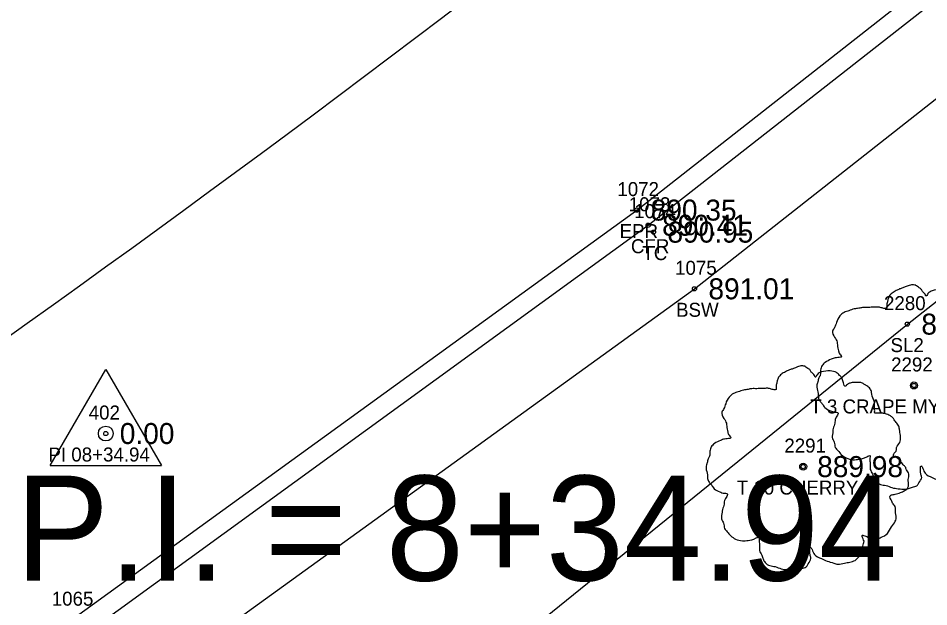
# Model space of a CAD drawing. Extents: x 1622501 to 1626664, y 1117816 to 1121579.
# Drawn here: x 1623494.2 to 1623559.3, y 1118791.1 to 1118833.2 of the extents above; entities that cross this region are included whole.
import ezdxf

# ---------------------------------------------------------------- set-up
doc = ezdxf.new("R2010")
doc.units = 0
for name, color, linetype in [('RD_EX_Conc', 7, 'Continuous'), ('RD_EX_Conc_txCode', 7, 'Continuous'), ('RD_EX_Road', 7, 'Continuous'), ('RD_EX_Road_txCode', 7, 'Continuous'), ('RD_EX_TX_Conc_ELEV', 7, 'Continuous'), ('RD_EX_TX_Road_ELEV', 7, 'Continuous'), ('RD_EX_TX_VEG_ELEV', 7, 'Continuous'), ('RD_EX_VEG', 7, 'Continuous'), ('RD_EX_VEG_txCode', 7, 'Continuous'), ('RD_HC_Cl', 7, 'Continuous'), ('RD_HC_Data', 7, 'Continuous'), ('RD_HC_Survey_ELEV', 7, 'Continuous'), ('RD_HC_txCode', 7, 'Continuous'), ('RD_SMD_Locator', 7, 'Continuous')]:
    doc.layers.add(name, color=color, linetype=linetype)

msp = doc.modelspace()

# ---------------------------------------------------------------- linework, layer by layer
at = {"layer": 'RD_EX_Conc'}
for points in [[(1623283.761, 1118664.167), (1623326.745, 1118688.794), (1623370.205, 1118712.758), (1623413.974, 1118736.474), (1623457.083, 1118761.617), (1623498.83, 1118789.052), (1623539.225, 1118818.399), (1623578.605, 1118849.246), (1623610.287, 1118876.06), (1623617.2, 1118880.675), (1623627.78, 1118883.825), (1623633.909, 1118884.567), (1623640.773, 1118884.032), (1623649.389, 1118881.534), (1623656.998, 1118877.662), (1623663.674, 1118871.908), (1623688.617, 1118845.058), (1623694.116, 1118836.37)], [(1623287.102, 1118659.692), (1623329.453, 1118683.877), (1623372.881, 1118707.9), (1623416.572, 1118731.516), (1623459.835, 1118756.855), (1623502.097, 1118784.616), (1623542.536, 1118813.857), (1623581.966, 1118844.894), (1623613.887, 1118871.887), (1623619.415, 1118875.421), (1623623.688, 1118876.741), (1623623.459, 1118877.275), (1623631.268, 1118878.694), (1623634.056, 1118878.854), (1623639.628, 1118878.454), (1623640.557, 1118883.374)]]:
    msp.add_lwpolyline(points, dxfattribs=at)
at = {"layer": 'RD_EX_Road'}
msp.add_lwpolyline([(1623282.988, 1118665.294), (1623326.108, 1118690.168), (1623369.47, 1118714.084), (1623413.312, 1118737.635), (1623456.355, 1118762.797), (1623498.01, 1118790.21), (1623538.412, 1118819.484), (1623577.719, 1118850.337), (1623609.415, 1118877.294), (1623616.689, 1118881.904), (1623627.606, 1118885.26), (1623634.056, 1118885.78), (1623640.822, 1118885.362), (1623649.781, 1118882.397), (1623657.444, 1118878.352), (1623664.357, 1118872.554), (1623689.274, 1118845.674), (1623694.989, 1118836.791)], dxfattribs=at)
at = {"layer": 'RD_EX_VEG'}
msp.add_lwpolyline([(1623521.176, 1118767.401), (1623524.275, 1118784.229), (1623557.752, 1118811.333), (1623567.718, 1118819.167), (1623589.369, 1118837.784), (1623606.677, 1118849.462), (1623639.35, 1118859.652), (1623649.623, 1118844.55), (1623647.172, 1118821.044), (1623623.608, 1118805.437), (1623551.43, 1118765.667)], dxfattribs=at)
for centre, radius in [((1623558.221, 1118806.949), 0.25), ((1623558.208, 1118806.93), 0.0001), ((1623550.307, 1118801.151), 0.25), ((1623550.295, 1118801.132), 0.0001)]:
    msp.add_circle(centre, radius, dxfattribs=at)
for points in [[(1623558.353, 1118814.116), (1623558.053, 1118814.141), (1623557.728, 1118814.041), (1623557.478, 1118813.941), (1623557.253, 1118813.866), (1623557.028, 1118813.766), (1623556.728, 1118813.591), (1623556.503, 1118813.391), (1623556.378, 1118813.141), (1623556.328, 1118812.916), (1623556.279, 1118812.642), (1623556.279, 1118812.467), (1623556.154, 1118812.442), (1623556.004, 1118812.467), (1623555.754, 1118812.542), (1623555.504, 1118812.542), (1623555.254, 1118812.542), (1623554.904, 1118812.517), (1623554.554, 1118812.517), (1623554.279, 1118812.467), (1623553.955, 1118812.417), (1623553.58, 1118812.292), (1623553.23, 1118812.167), (1623552.93, 1118811.917), (1623552.68, 1118811.442), (1623552.555, 1118811.092), (1623552.405, 1118810.842), (1623552.555, 1118810.393), (1623552.73, 1118810.043), (1623552.755, 1118809.843), (1623552.83, 1118809.418), (1623552.93, 1118809.193), (1623553.055, 1118808.993), (1623552.98, 1118808.968), (1623552.605, 1118808.918), (1623552.305, 1118808.818), (1623551.88, 1118808.593), (1623551.656, 1118808.368), (1623551.556, 1118808.044), (1623551.531, 1118807.694), (1623551.431, 1118807.494), (1623551.356, 1118807.219), (1623551.331, 1118807.144), (1623551.281, 1118806.819), (1623551.381, 1118806.369), (1623551.406, 1118806.019), (1623551.531, 1118805.795), (1623551.681, 1118805.62), (1623551.855, 1118805.37), (1623552.255, 1118805.145), (1623552.58, 1118805.045), (1623552.78, 1118805.02), (1623552.605, 1118804.52), (1623552.555, 1118804.17), (1623552.43, 1118803.77), (1623552.43, 1118803.696), (1623552.38, 1118803.221), (1623552.53, 1118802.896), (1623552.605, 1118802.521), (1623552.78, 1118802.296), (1623553.055, 1118801.996), (1623553.38, 1118801.771), (1623553.88, 1118801.646), (1623554.279, 1118801.671), (1623554.854, 1118801.846), (1623555.104, 1118801.921), (1623555.079, 1118801.746), (1623555.104, 1118801.371), (1623555.104, 1118800.947), (1623555.254, 1118800.622), (1623555.354, 1118800.347), (1623555.504, 1118800.097), (1623555.829, 1118799.872), (1623556.229, 1118799.797), (1623556.653, 1118799.647), (1623557.103, 1118799.572), (1623557.603, 1118799.547), (1623558.203, 1118799.697), (1623558.478, 1118799.822), (1623558.578, 1118799.997), (1623558.777, 1118800.372), (1623558.727, 1118800.597), (1623558.752, 1118801.197), (1623558.852, 1118801.022), (1623559.027, 1118800.672), (1623559.527, 1118800.372), (1623559.927, 1118800.197), (1623560.402, 1118800.047), (1623560.702, 1118799.972), (1623561.176, 1118800.047), (1623561.551, 1118800.122), (1623561.926, 1118800.247), (1623562.226, 1118800.522), (1623562.401, 1118800.797), (1623562.451, 1118801.072), (1623562.526, 1118801.446), (1623562.576, 1118801.621)], [(1623562.576, 1118801.621), (1623562.501, 1118801.796), (1623562.451, 1118802.046), (1623562.526, 1118802.021), (1623562.701, 1118801.971), (1623562.976, 1118801.846), (1623563.201, 1118801.771), (1623563.525, 1118801.796), (1623563.8, 1118801.896), (1623564.25, 1118802.171), (1623564.525, 1118802.646), (1623564.8, 1118803.046), (1623564.875, 1118803.371), (1623564.825, 1118803.596), (1623564.8, 1118804.095), (1623564.6, 1118804.345), (1623564.55, 1118804.47), (1623564.45, 1118804.87), (1623564.525, 1118804.92), (1623564.8, 1118804.97), (1623565.175, 1118805.095), (1623565.45, 1118805.22), (1623565.674, 1118805.395), (1623565.749, 1118805.62), (1623565.724, 1118806.019), (1623565.774, 1118806.419), (1623565.699, 1118806.569), (1623565.599, 1118806.719), (1623565.524, 1118806.919), (1623565.375, 1118807.069), (1623565.275, 1118807.219), (1623565.175, 1118807.319), (1623565.05, 1118807.469), (1623564.875, 1118807.594), (1623564.725, 1118807.644), (1623564.675, 1118807.794), (1623564.825, 1118807.994), (1623564.875, 1118808.094), (1623564.9, 1118808.318), (1623565.125, 1118808.668), (1623565.175, 1118809.068), (1623565.125, 1118809.493), (1623565.075, 1118809.768), (1623564.925, 1118810.043), (1623564.725, 1118810.293), (1623564.6, 1118810.468), (1623564.425, 1118810.592), (1623564.1, 1118810.717), (1623563.85, 1118810.767), (1623563.5, 1118810.767), (1623563.3, 1118810.817), (1623563.325, 1118810.867), (1623563.325, 1118811.017), (1623563.325, 1118811.292), (1623563.25, 1118811.742), (1623563.101, 1118812.242), (1623563.101, 1118812.267), (1623563.001, 1118812.517), (1623562.776, 1118812.717), (1623562.601, 1118812.816), (1623562.401, 1118812.941), (1623562.151, 1118812.966), (1623561.851, 1118812.966), (1623561.576, 1118812.916), (1623561.376, 1118812.816), (1623561.201, 1118812.692), (1623561.126, 1118812.841), (1623561.026, 1118813.141), (1623560.976, 1118813.291), (1623560.827, 1118813.466), (1623560.602, 1118813.666), (1623560.152, 1118813.791), (1623559.527, 1118813.716), (1623559.227, 1118813.516), (1623559.077, 1118813.341), (1623559.027, 1118813.466), (1623558.827, 1118813.666), (1623558.727, 1118813.841), (1623558.553, 1118813.966), (1623558.403, 1118814.066), (1623558.303, 1118814.116)], [(1623550.439, 1118808.318), (1623550.139, 1118808.343), (1623549.814, 1118808.243), (1623549.564, 1118808.143), (1623549.34, 1118808.068), (1623549.115, 1118807.968), (1623548.815, 1118807.793), (1623548.59, 1118807.593), (1623548.465, 1118807.344), (1623548.415, 1118807.119), (1623548.365, 1118806.844), (1623548.365, 1118806.669), (1623548.24, 1118806.644), (1623548.09, 1118806.669), (1623547.84, 1118806.744), (1623547.59, 1118806.744), (1623547.34, 1118806.744), (1623546.991, 1118806.719), (1623546.641, 1118806.719), (1623546.366, 1118806.669), (1623546.041, 1118806.619), (1623545.666, 1118806.494), (1623545.316, 1118806.369), (1623545.016, 1118806.119), (1623544.767, 1118805.644), (1623544.642, 1118805.294), (1623544.492, 1118805.045), (1623544.642, 1118804.595), (1623544.817, 1118804.245), (1623544.841, 1118804.045), (1623544.916, 1118803.62), (1623545.016, 1118803.395), (1623545.141, 1118803.195), (1623545.066, 1118803.17), (1623544.692, 1118803.12), (1623544.392, 1118803.02), (1623543.967, 1118802.796), (1623543.742, 1118802.571), (1623543.642, 1118802.246), (1623543.617, 1118801.896), (1623543.517, 1118801.696), (1623543.442, 1118801.421), (1623543.417, 1118801.346), (1623543.367, 1118801.021), (1623543.467, 1118800.571), (1623543.492, 1118800.222), (1623543.617, 1118799.997), (1623543.767, 1118799.822), (1623543.942, 1118799.572), (1623544.342, 1118799.347), (1623544.667, 1118799.247), (1623544.866, 1118799.222), (1623544.692, 1118798.722), (1623544.642, 1118798.372), (1623544.517, 1118797.973), (1623544.517, 1118797.898), (1623544.467, 1118797.423), (1623544.617, 1118797.098), (1623544.692, 1118796.723), (1623544.866, 1118796.498), (1623545.141, 1118796.198), (1623545.466, 1118795.974), (1623545.966, 1118795.849), (1623546.366, 1118795.874), (1623546.941, 1118796.048), (1623547.19, 1118796.123), (1623547.165, 1118795.949), (1623547.19, 1118795.574), (1623547.19, 1118795.149), (1623547.34, 1118794.824), (1623547.44, 1118794.549), (1623547.59, 1118794.299), (1623547.915, 1118794.074), (1623548.315, 1118793.999), (1623548.74, 1118793.849), (1623549.19, 1118793.774), (1623549.689, 1118793.749), (1623550.289, 1118793.899), (1623550.564, 1118794.024), (1623550.664, 1118794.199), (1623550.864, 1118794.574), (1623550.814, 1118794.799), (1623550.839, 1118795.399), (1623550.939, 1118795.224), (1623551.114, 1118794.874), (1623551.614, 1118794.574), (1623552.013, 1118794.399), (1623552.488, 1118794.249), (1623552.788, 1118794.174), (1623553.263, 1118794.249), (1623553.638, 1118794.324), (1623554.012, 1118794.449), (1623554.312, 1118794.724), (1623554.487, 1118794.999), (1623554.537, 1118795.274), (1623554.612, 1118795.649), (1623554.662, 1118795.824)], [(1623554.662, 1118795.824), (1623554.587, 1118795.999), (1623554.537, 1118796.248), (1623554.612, 1118796.223), (1623554.787, 1118796.173), (1623555.062, 1118796.048), (1623555.287, 1118795.974), (1623555.612, 1118795.999), (1623555.887, 1118796.098), (1623556.336, 1118796.373), (1623556.611, 1118796.848), (1623556.886, 1118797.248), (1623556.961, 1118797.573), (1623556.911, 1118797.798), (1623556.886, 1118798.297), (1623556.686, 1118798.547), (1623556.636, 1118798.672), (1623556.536, 1118799.072), (1623556.611, 1118799.122), (1623556.886, 1118799.172), (1623557.261, 1118799.297), (1623557.536, 1118799.422), (1623557.761, 1118799.597), (1623557.836, 1118799.822), (1623557.811, 1118800.222), (1623557.861, 1118800.621), (1623557.786, 1118800.771), (1623557.686, 1118800.921), (1623557.611, 1118801.121), (1623557.461, 1118801.271), (1623557.361, 1118801.421), (1623557.261, 1118801.521), (1623557.136, 1118801.671), (1623556.961, 1118801.796), (1623556.811, 1118801.846), (1623556.761, 1118801.996), (1623556.911, 1118802.196), (1623556.961, 1118802.296), (1623556.986, 1118802.521), (1623557.211, 1118802.87), (1623557.261, 1118803.27), (1623557.211, 1118803.695), (1623557.161, 1118803.97), (1623557.011, 1118804.245), (1623556.811, 1118804.495), (1623556.686, 1118804.67), (1623556.511, 1118804.795), (1623556.187, 1118804.92), (1623555.937, 1118804.97), (1623555.587, 1118804.97), (1623555.387, 1118805.02), (1623555.412, 1118805.07), (1623555.412, 1118805.219), (1623555.412, 1118805.494), (1623555.337, 1118805.944), (1623555.187, 1118806.444), (1623555.187, 1118806.469), (1623555.087, 1118806.719), (1623554.862, 1118806.919), (1623554.687, 1118807.019), (1623554.487, 1118807.144), (1623554.237, 1118807.169), (1623553.938, 1118807.169), (1623553.663, 1118807.119), (1623553.463, 1118807.019), (1623553.288, 1118806.894), (1623553.213, 1118807.044), (1623553.113, 1118807.344), (1623553.063, 1118807.493), (1623552.913, 1118807.668), (1623552.688, 1118807.868), (1623552.238, 1118807.993), (1623551.614, 1118807.918), (1623551.314, 1118807.718), (1623551.164, 1118807.543), (1623551.114, 1118807.668), (1623550.914, 1118807.868), (1623550.814, 1118808.043), (1623550.639, 1118808.168), (1623550.489, 1118808.268), (1623550.389, 1118808.318)]]:
    msp.add_spline(points, degree=3, dxfattribs=at)
at = {"layer": 'RD_HC_Cl'}
msp.add_arc((1622842.024, 1119728.712), 1125.889, 297.949368, 312.927633, dxfattribs=at)
at = {"layer": 'RD_HC_Data'}
for p, q in [((1623496.492, 1118801.222), (1623500.464, 1118808.102)), ((1623500.464, 1118808.102), (1623504.433, 1118801.222)), ((1623496.492, 1118801.222), (1623504.433, 1118801.222))]:
    msp.add_line(p, q, dxfattribs=at)
msp.add_circle((1623500.463, 1118803.515), 0.529, dxfattribs=at)
at = {"layer": 'RD_SMD_Locator'}
for centre in [(1623538.412, 1118819.484), (1623539.225, 1118818.399), (1623539.608, 1118817.907), (1623542.536, 1118813.857), (1623557.752, 1118811.333), (1623558.221, 1118806.949), (1623500.463, 1118803.515), (1623550.307, 1118801.151)]:
    msp.add_circle(centre, 0.15, dxfattribs=at)

# ---------------------------------------------------------------- texts
at = {"layer": 'RD_EX_Conc_txCode'}
for s, p in [('1073', (1623537.839, 1118819.399)), ('1074', (1623538.222, 1118818.907)), ('CFR', (1623537.996, 1118816.399)), ('TC', (1623538.813, 1118815.907)), ('1075', (1623541.15, 1118814.857)), ('BSW', (1623541.221, 1118811.857))]:
    msp.add_text(s, height=1, dxfattribs=at).set_placement(p)
at = {"layer": 'RD_EX_Road_txCode'}
for s, p in [('1072', (1623537.026, 1118820.484)), ('EPR', (1623537.183, 1118817.484)), ('1065', (1623496.6, 1118791.21))]:
    msp.add_text(s, height=1, dxfattribs=at).set_placement(p)
at = {"layer": 'RD_EX_TX_Conc_ELEV'}
for s, p in [('890.41', (1623540.225, 1118817.649)), ('890.95', (1623540.608, 1118817.157)), ('891.01', (1623543.536, 1118813.107))]:
    msp.add_text(s, height=1.5, dxfattribs=at).set_placement(p)
at = {"layer": 'RD_EX_TX_Road_ELEV'}
msp.add_text('890.35', height=1.5, dxfattribs=at).set_placement((1623539.412, 1118818.734))
at = {"layer": 'RD_EX_TX_VEG_ELEV'}
for s, p in [('890.07', (1623558.752, 1118810.583)), ('889.98', (1623551.307, 1118800.401))]:
    msp.add_text(s, height=1.5, dxfattribs=at).set_placement(p)
at = {"layer": 'RD_EX_VEG_txCode'}
for s, p in [('2280', (1623556.083, 1118812.333)), ('SL2', (1623556.547, 1118809.333)), ('2292', (1623556.591, 1118807.949)), ('T 3 CRAPE MYRTLE', (1623550.815, 1118804.949)), ('2291', (1623548.961, 1118802.151)), ('T 10 CHERRY', (1623545.559, 1118799.151))]:
    msp.add_text(s, height=1, dxfattribs=at).set_placement(p)
at = {"layer": 'RD_HC_Data'}
msp.add_text('P.I. = 8+34.94', height=7.5, dxfattribs=at).set_placement((1623494, 1118793))
at = {"layer": 'RD_HC_Survey_ELEV'}
msp.add_text('0.00', height=1.5, dxfattribs=at).set_placement((1623501.463, 1118802.765))
at = {"layer": 'RD_HC_txCode'}
for s, p in [('402', (1623499.243, 1118804.515)), ('PI 08+34.94', (1623496.361, 1118801.515))]:
    msp.add_text(s, height=1, dxfattribs=at).set_placement(p)

doc.saveas('drawing.dxf')
